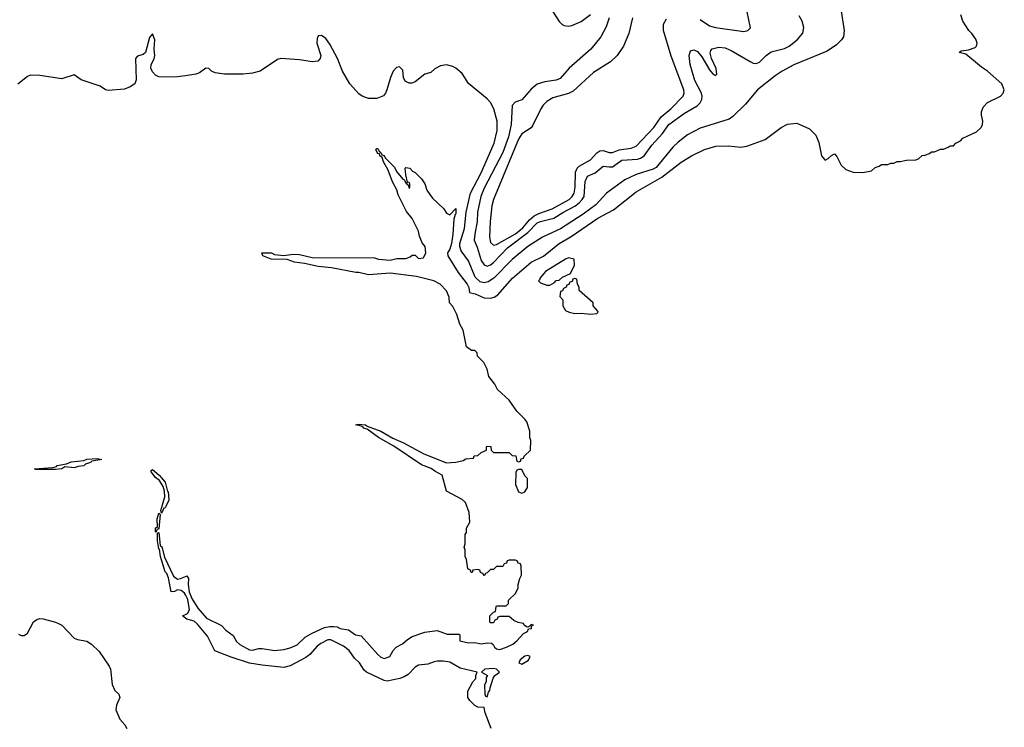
# Model space of a CAD drawing. Header units: inches. Extents: x 884549 to 1028252, y 526810 to 653624.
# Tile 534 of 656: x 938941 to 945235, y 614519 to 619039. Entities that reach past the tile are written whole.
import ezdxf

# ---------------------------------------------------------------- set-up
doc = ezdxf.new("R2010")
doc.units = ezdxf.units.IN
doc.header["$MEASUREMENT"] = 0
doc.layers.add('A9631', color=7, linetype='Continuous')
doc.layers.add('A9641', color=7, linetype='Continuous')

msp = doc.modelspace()

# ---------------------------------------------------------------- linework, layer by layer
at = {"layer": 'A9631', "color": 5}
for points, elevation in [([(940000, 618680.4), (939950, 618673.4), (939850.8, 618670.7), (939830, 618674.8), (939810, 618685.4), (939790, 618706.4), (939780.1, 618730), (939781.3, 618750), (939800.6, 618790), (939804.5, 618810), (939800.8, 618850), (939805.6, 618910), (939790, 618948.2), (939770, 618925.3), (939744.8, 618830), (939730, 618815.8), (939694.7, 618805.3), (939681.8, 618790), (939684.9, 618655.1), (939677.2, 618630), (939647.8, 618610), (939610, 618595), (939505.8, 618585.8), (939490, 618591), (939454.4, 618614.4), (939333.7, 618653.7), (939290, 618686), (939210, 618661.6), (939070, 618682.4), (939010, 618684), (938990, 618676), (938930, 618627.7)], 2080), ([(940000, 615365.2), (939994.9, 615374.9), (939973.3, 615393.3), (939950, 615397.4), (939930, 615386.6), (939910, 615384), (939892.9, 615472.9), (939880.7, 615500.7), (939870, 615512.7), (939840.4, 615610), (939835.5, 615655.5), (939830, 615659), (939821.6, 615710), (939822, 615758), (939830, 615762), (939839.8, 615679.8), (939850, 615670.6), (939866.4, 615606.4), (939923.7, 615483.7), (939950, 615464.9), (939970, 615468.4), (940000, 615481.9)], 2060), ([(938933.6, 615113.6), (938950, 615104), (938970, 615105.4), (938990, 615119.6), (939030, 615192.9), (939050, 615208.3), (939070, 615213.2), (939090, 615212.1), (939170, 615191.2), (939190, 615181.8), (939211, 615170), (939288.9, 615088.9), (939310, 615079.8), (939370, 615069.8), (939399.7, 615050), (939450, 615002.4), (939512, 614910), (939520.9, 614890), (939532.9, 614792.9), (939550, 614754), (939575.1, 614730), (939581.2, 614710), (939560.2, 614659.8), (939556, 614630), (939580.9, 614570), (939613.4, 614533.4), (939626.6, 614510)], 2080), ([(940000, 615216.3), (939981.2, 615230), (940000, 615239.4)], 2060)]:
    msp.add_lwpolyline(points, dxfattribs=dict(at, elevation=elevation))
at = {"layer": 'A9631', "color": 5, "elevation": 2060}
for points in [[(939290, 616176.3), (939230, 616181.5), (939210, 616169.9), (939170, 616165.5), (939044.5, 616164.5), (939035.3, 616170), (939150, 616177.6), (939175.6, 616184.4), (939181.2, 616190), (939239.3, 616200.7), (939270, 616213.9), (939350, 616222.3), (939370, 616232.3), (939435.5, 616235.5), (939466, 616230), (939401.6, 616218.4), (939394, 616210), (939361.5, 616198.5), (939350, 616189.9), (939314.9, 616185.1)], [(939847.3, 615887.3), (939842.7, 615902.7), (939868, 615990), (939867.3, 616027.3), (939857.5, 616057.5), (939835.1, 616095.1), (939810, 616114), (939780.5, 616150), (939781.1, 616158.9), (939790, 616165.5), (939832.9, 616130), (939870, 616084.9), (939886, 616026), (939890, 616024.7), (939893.4, 615970), (939875.6, 615930), (939870, 615920.7), (939862.3, 615917.7), (939850, 615889.3)], [(939814, 615766), (939810, 615768), (939810, 615792), (939822, 615798), (939820.5, 615850), (939830, 615886.8), (939838.8, 615878.8), (939830, 615786), (939818, 615782)]]:
    msp.add_lwpolyline(points, close=True, dxfattribs=at)
at = {"layer": 'A9641', "color": 5}
for points, elevation in [([(944193.3, 619093.3), (944212.5, 618970), (944206.7, 618930), (944194.2, 618910), (944162.6, 618877.4), (944103, 618837), (943890, 618750.5), (943815, 618710), (943770, 618679.4), (943657.5, 618590), (943581.7, 618498.3), (943499.4, 618420.6), (943475.9, 618404.1), (943290, 618345.3), (943210, 618304.2), (943150, 618256.6), (943116.3, 618223.7), (943010, 618095), (942990, 618084.5), (942882.5, 618050), (942810, 618016), (942692.8, 617930), (942623.3, 617856.7), (942543.6, 617796.4), (942397.3, 617702.7), (942282.9, 617650), (942190, 617590.6), (942090, 617506.3), (941972.3, 617387.7), (941935.1, 617364.9), (941910, 617358.4), (941883.7, 617363.7), (941853.5, 617393.5), (941810, 617498.5), (941762.7, 617562.7), (941754.4, 617590), (941754.4, 617610), (941785.2, 617705.2), (941795.5, 617810), (941822.9, 617930), (941890, 618060.8), (941974.9, 618250), (941992.8, 618330), (941992.3, 618390), (941971.8, 618470), (941950, 618510.1), (941930, 618533.8), (941810, 618632.2), (941770, 618696.1), (941730.1, 618730.1), (941710, 618740.7), (941670, 618751.1), (941630, 618744.4), (941595.6, 618724.4), (941570, 618701.6), (941530, 618690.6), (941470, 618642), (941447, 618633), (941430, 618632.7), (941405.5, 618645.5), (941394.4, 618670), (941390, 618716), (941370, 618737.3), (941350, 618733.4), (941328.2, 618710), (941311.1, 618670), (941287.7, 618590), (941279.8, 618570), (941266.8, 618553.2), (941225.1, 618534.9), (941170, 618535.6), (941131.3, 618550), (941110, 618565.1), (941051.8, 618630), (941003.6, 618710), (940972.2, 618790), (940922.7, 618882.7), (940898.5, 618918.5), (940870, 618938.3), (940850, 618935.3), (940842, 618918), (940841, 618890), (940865.7, 618810), (940862.2, 618790), (940846.5, 618773.5), (940810, 618770.7), (940730, 618782.1), (940610, 618790.2), (940590, 618784), (940479.3, 618710), (940430, 618697.1), (940370, 618690.1), (940250, 618691.2), (940190, 618698.8), (940167.7, 618710), (940150, 618726.7), (940130, 618728.2), (940090, 618699.8), (940067.3, 618690), (940000, 618680.4)], 2080), ([(940000, 615481.9), (940010, 615486.4), (940019.1, 615470), (940018, 615430), (940023.4, 615383.4), (940041, 615341), (940079.9, 615279.9), (940136.2, 615216.2), (940230, 615168.4), (940258.8, 615138.8), (940304.8, 615104.8), (940327.5, 615067.5), (940347.6, 615047.6), (940410, 615014.4), (940430, 615012), (940470, 615021.5), (940490, 615021.5), (940570, 615010.2), (940630, 615015.9), (940670, 615026.5), (940713.8, 615046.2), (940766.2, 615093.8), (940810, 615120.2), (940890, 615155.3), (940922.8, 615162.8), (940950, 615163.1), (940970, 615160.5), (940990, 615150.8), (941042, 615142), (941086.8, 615110), (941123.4, 615103.4), (941230, 614983.8), (941250, 614966.4), (941270, 614957.3), (941308, 614970), (941328, 615010), (941348, 615030), (941388.9, 615051.1), (941420.2, 615079.8), (941450, 615098), (941530, 615126), (941610, 615138), (941672.7, 615112.7), (941750, 615114), (941754, 615110), (941754, 615070), (941810, 615058), (941850, 615061), (941890, 615052), (941930, 615058), (941956.9, 615056.9), (941968, 615048), (941975.5, 615030), (941990, 615020.3), (942010, 615016.5), (942054, 615030), (942094.3, 615050), (942119.6, 615070), (942162.7, 615117.3), (942188, 615130), (942192.9, 615147.1), (942212, 615150), (942213.6, 615166.4), (942226, 615170), (942210, 615175.3), (942198, 615162), (942190, 615158), (942180.4, 615160.4), (942166, 615170), (942162, 615182), (942128.4, 615188.4), (942100.4, 615200.4), (942070, 615226), (942010, 615226), (941998, 615222), (941994, 615210), (941978, 615202), (941970, 615186), (941950, 615186), (941946, 615190), (941946, 615230), (941970, 615254), (941982, 615258), (941986, 615290), (941990, 615294), (942050, 615294), (942066, 615310), (942066, 615330), (942110, 615374), (942128, 615410), (942128, 615430), (942138, 615470), (942148, 615490), (942147.3, 615547.3), (942142, 615562), (942128, 615568), (942122, 615582), (942110, 615586), (942070, 615586), (942058, 615582), (942052.7, 615567.3), (942038, 615562), (942030, 615546), (941990, 615546), (941970, 615526), (941950, 615526), (941930, 615506), (941918, 615502), (941910, 615486), (941902, 615502), (941887.3, 615507.3), (941882, 615522), (941870, 615526), (941838, 615522), (941832.7, 615507.3), (941827.3, 615507.3), (941822, 615522), (941806, 615530), (941798, 615590), (941788, 615610), (941788, 615650), (941782, 615670), (941788, 615690), (941788, 615750), (941796.4, 615763.6), (941798, 615790), (941818, 615830), (941815.3, 615890), (941790, 615955.3), (941770, 615974), (941670, 616028), (941642, 616130), (941593.8, 616153.8), (941571.1, 616171.1), (941510, 616196.2), (941333.7, 616313.7), (941234.5, 616370), (941162.4, 616422.4), (941139, 616430), (941136.5, 616436.5), (941123.2, 616443.2), (941088, 616450), (941104.5, 616455.5), (941151.4, 616451.4), (941162, 616442), (941250.3, 616410.3), (941326, 616366), (941394.8, 616334.8), (941524.5, 616264.5), (941670, 616208.5), (941728.4, 616211.6), (941776.4, 616223.6), (941792.7, 616232.7), (941842, 616238), (941847.3, 616252.7), (941870, 616254), (941890, 616274), (941926, 616290), (941926, 616310), (941930, 616314), (941952.7, 616312.7), (941954, 616290), (941970, 616274), (942070, 616274), (942090, 616254), (942112, 616252), (942118, 616218), (942130, 616214), (942142, 616218), (942147.3, 616232.7), (942162, 616238), (942166, 616250), (942206, 616290), (942208, 616350), (942202, 616370), (942202, 616410), (942182, 616470), (942170, 616488), (942118, 616538), (942070, 616608), (941996.4, 616676.4), (941978, 616710), (941940.2, 616760.2), (941930, 616806), (941908.4, 616848.4), (941868, 616890), (941866, 616910), (941850, 616926), (941830, 616926), (941798, 616950), (941775.5, 617055.5), (941754.6, 617094.6), (941734.6, 617154.6), (941710, 617206), (941688, 617230), (941687.3, 617267.3), (941670, 617306), (941628.7, 617350), (941588.7, 617370), (941477.4, 617397.4), (941310, 617420.4), (941170, 617408.7), (941110, 617424), (941090, 617424), (940934.7, 617454.7), (940850, 617462), (940762.4, 617482.4), (940698, 617490), (940650, 617506.6), (940548, 617510), (940495.3, 617530), (940488, 617550), (940550, 617550.3), (940570, 617538.8), (940630, 617533.4), (940690, 617541.3), (940730, 617538.7), (940810, 617519.5), (941210, 617518), (941234, 617510), (941310, 617502.8), (941352.7, 617512.7), (941410, 617514), (941436.4, 617523.6), (941450, 617534), (941470, 617534), (941490, 617514), (941522, 617518), (941538, 617550), (941533.2, 617590), (941513.2, 617613.2), (941496.5, 617656.5), (941490, 617688), (941450, 617769), (941414.2, 617814.2), (941360.7, 617920.7), (941351.2, 617951.2), (941323.3, 618003.3), (941296.9, 618076.9), (941266.6, 618130), (941258, 618158), (941244, 618170), (941242, 618182), (941230, 618184), (941225.2, 618190), (941218, 618210), (941223.1, 618216.9), (941230, 618216), (941238, 618198), (941250, 618191), (941255.3, 618175.3), (941270.4, 618170.4), (941276.8, 618156.8), (941336.7, 618096.7), (941350.8, 618070), (941390, 618021), (941398.8, 618018.8), (941410, 617994), (941418, 617998), (941414, 617990), (941424.7, 617984.7), (941430, 617962), (941435.3, 617964.7), (941434, 617990), (941430, 617998), (941420.4, 618000.4), (941408.9, 618048.9), (941406, 618090), (941410, 618094), (941434, 618090), (941451.6, 618071.6), (941470, 618062), (941510, 618022), (941531.3, 617990), (941544.7, 617950), (941562, 617922), (941579.6, 617899.6), (941650, 617832), (941670, 617802), (941690, 617792), (941730, 617832), (941730, 617798), (941724.7, 617795.3), (941716.4, 617763.6), (941710, 617668), (941700.7, 617610), (941690, 617572.7), (941675.5, 617550), (941678.7, 617530), (941743.5, 617423.5), (941802, 617350), (941811.5, 617328.4), (941816, 617296), (941851.7, 617288.3), (941910, 617263), (941950, 617259.8), (941973.1, 617266.9), (941998, 617282), (942092.4, 617387.6), (942211.1, 617488.9), (942290, 617527.4), (942389.6, 617610), (942466.2, 617653.8), (942636.4, 617770), (942736.2, 617823.8), (942881.8, 617938.2), (943046.9, 618033.1), (943170, 618128.8), (943235.1, 618170), (943319, 618210), (943391.7, 618231.7), (943470, 618233.1), (943550, 618223.7), (943590, 618231.7), (943706, 618274), (943808.7, 618350), (943850, 618371), (943910, 618378), (943990, 618342), (944030, 618302), (944050, 618254), (944066, 618170), (944085.4, 618145.4), (944090, 618142), (944110, 618151.3), (944130, 618171.3), (944150, 618182), (944165.4, 618165.4), (944192, 618110), (944222, 618082), (944270, 618064.7), (944330, 618062), (944387.3, 618072.7), (944410, 618094), (944436.4, 618103.6), (944450, 618114), (944490, 618114), (944510, 618122), (944530, 618122), (944550, 618132), (944570, 618132), (944610, 618142), (944670, 618144.7), (944686, 618150), (944710, 618172), (944727.3, 618172.7), (944756.4, 618183.6), (944770, 618194), (944790, 618194), (944828.4, 618211.6), (944847.3, 618212.7), (944876.4, 618223.6), (944890, 618234), (944910, 618234), (944926, 618250), (944954.6, 618265.4), (944970, 618282), (945058, 618322), (945088, 618350), (945095.3, 618370), (945098, 618390), (945088.7, 618430), (945088.7, 618450), (945100.2, 618479.8), (945128, 618510), (945210, 618551.3), (945228.7, 618570), (945235.3, 618590), (945219.3, 618630), (945127, 618710), (945090, 618735.6), (944990, 618819.3), (944946, 618830), (944960.4, 618839.6), (945006.8, 618846.8), (945050, 618862), (945058, 618870), (945062, 618890), (945053.6, 618913.6), (945028.7, 618950), (945008.7, 618970), (944969.3, 619029.3), (944958, 619070)], 2060), ([(942709.3, 619050), (942690, 618993.3), (942655.9, 618930), (942591.2, 618850), (942452.9, 618730), (942397, 618663), (942370, 618651.6), (942297, 618643), (942250, 618627.4), (942210, 618595), (942150, 618526.4), (942107.4, 618512.6), (942090.2, 618489.8), (942082.2, 618370), (942065.2, 618290), (942030, 618190), (941910, 617963.2), (941889.8, 617910), (941866.8, 617810), (941865.7, 617750), (941849.5, 617669.5), (941847.3, 617630), (941865.8, 617585.8), (941890, 617499.6), (941910, 617472.4), (941930, 617465.1), (941950, 617473.4), (941970, 617488.8), (942059.5, 617580.5), (942190, 617680.1), (942250, 617740.7), (942270, 617750), (942356.2, 617770), (942413, 617807), (942490, 617848.6), (942518.2, 617870), (942537.4, 617890), (942548.6, 617910), (942555.2, 618004.8), (942570, 618038.4), (942619.7, 618060.3), (942670, 618104.2), (942710, 618098.2), (942730, 618099.9), (942790, 618140.9), (942890, 618148), (942910, 618154.4), (942932.2, 618170), (942982.4, 618237.6), (943050, 618311), (943091.3, 618368.6), (943190, 618442.6), (943270.9, 618489.1), (943290, 618507.2), (943301.4, 618530), (943304, 618550), (943300.5, 618570), (943257.2, 618650), (943228.1, 618751.9), (943220.3, 618810), (943230, 618839.3), (943250, 618846.7), (943274.8, 618834.8), (943301.3, 618801.3), (943350, 618718.8), (943370, 618695.8), (943390, 618683.1), (943397.4, 618690), (943392.6, 618727.4), (943364, 618790), (943354.7, 618825.3), (943358.5, 618841.5), (943367.3, 618852.7), (943410, 618863.8), (943450, 618858.7), (943490, 618842.6), (943610, 618771.4), (943630, 618761.7), (943650, 618759.1), (943670, 618767.4), (943712.7, 618810), (943745.4, 618834.6), (943830, 618855), (943859.8, 618870), (943910.7, 618910), (943947, 618953), (943953.2, 618990), (943943.7, 619030), (943924.4, 619064.4)], 2120), ([(942337, 619110), (942390, 619028), (942408.1, 619008.1), (942421.4, 619001.4), (942450, 618998.6), (942470, 619001.8), (942530, 619027), (942590, 619072.8)], 2120), ([(943290, 619040.2), (943350, 618999.7), (943388.8, 618988.8), (943570, 618964.4), (943595.3, 618970), (943612.1, 618987.9), (943591.1, 619090)], 2140), ([(942857.8, 619050), (942835.6, 618950), (942800.2, 618870), (942761.1, 618810), (942718.5, 618770), (942610, 618700.6), (942478.2, 618581.8), (942450, 618567.7), (942350, 618540.5), (942310, 618515.9), (942287.2, 618492.8), (942272.7, 618470), (942220, 618360), (942210, 618348.5), (942151.7, 618310), (942130, 618276.4), (941970.2, 617890.2), (941958.4, 617850), (941947.8, 617750), (941945, 617650), (941950, 617616.3), (941970, 617599), (941990, 617603.8), (942110, 617672), (942157.1, 617710), (942200.2, 617759.8), (942230, 617786.7), (942259.2, 617800.8), (942345.7, 617830), (942452.7, 617890), (942473.6, 617910), (942485.1, 617930), (942492.5, 617970), (942494.8, 618065.2), (942505.7, 618090), (942517.4, 618102.6), (942590, 618143.8), (942630, 618187.4), (942650, 618200.3), (942670, 618203.4), (942710, 618190.7), (942730, 618190.6), (942773.5, 618206.5), (942850, 618217.5), (942881.4, 618230), (942995.2, 618350), (943041.1, 618418.9), (943103.7, 618470), (943181.5, 618550), (943188.7, 618570), (943186, 618590), (943105.7, 618805.7), (943055.8, 618970), (943056.8, 619010), (943076.1, 619043.9)], 2140), ([(940000, 615239.4), (940013.7, 615246.3), (940026, 615270), (940015.6, 615335.6), (940000, 615365.2)], 2060), ([(941955.4, 614510), (941917.2, 614610), (941910, 614646), (941870, 614648), (941850, 614658), (941818, 614690), (941806, 614710), (941806, 614750), (941838, 614810), (941858, 614830), (941858, 614850), (941866, 614870), (941757, 614897), (941690, 614933.8), (941650, 614940.3), (941610, 614940.3), (941590, 614937.6), (941550, 614921.7), (941490, 614914.6), (941470, 614903.8), (941423.6, 614856.4), (941399.6, 614840.4), (941370.2, 614829.8), (941290, 614813.6), (941270, 614817.4), (941158, 614870), (941142.7, 614882.7), (941113, 614930), (941080.6, 614960.6), (941046.6, 615010), (941010, 615036.8), (940930, 615076.5), (940910, 615076.8), (940865.3, 615054.7), (940842.4, 615037.6), (940795.4, 614984.6), (940770, 614964.4), (940670, 614912), (940630, 614901.5), (940490, 614914.6), (940409.1, 614929.1), (940293.3, 614966.7), (940187.6, 615007.6), (940141, 615101), (940077.5, 615177.5), (940056.8, 615196.8), (940008.7, 615210), (940000, 615216.3)], 2060)]:
    msp.add_lwpolyline(points, dxfattribs=dict(at, elevation=elevation))
at = {"layer": 'A9641', "color": 5, "elevation": 2060}
for points in [[(942450, 617517.2), (942430, 617509.2), (942303.1, 617430), (942268, 617390), (942264.5, 617375.5), (942258, 617370), (942270, 617358), (942310, 617342), (942330, 617342), (942360.4, 617359.6), (942370, 617372), (942390, 617374), (942410, 617394), (942462, 617418), (942488, 617470), (942486, 617510)], [(942490, 617386), (942478, 617382), (942472.7, 617367.3), (942458, 617362), (942452, 617348), (942438, 617342), (942434, 617330), (942418, 617322), (942410, 617306), (942398, 617302), (942394, 617270), (942414, 617250), (942414, 617210), (942430, 617182), (942454, 617170), (942490, 617161), (942530, 617164.7), (942590, 617158), (942630, 617162), (942638, 617170), (942636.4, 617176.4), (942606, 617210), (942606, 617230), (942518, 617310), (942518, 617330), (942506, 617350), (942502, 617382)], [(942150, 616166), (942130, 616166), (942118, 616162), (942112.7, 616147.3), (942111.3, 616070), (942130, 616022), (942150, 616014), (942170, 616022), (942188, 616050), (942187.3, 616107.3), (942170, 616126)], [(942190, 614978), (942170, 614973.1), (942140.4, 614950), (942132, 614930), (942150, 614922.8), (942193, 614947), (942203.7, 614970)], [(941970, 614893.5), (941914, 614890), (941894, 614870), (941932, 614850), (941923.6, 614836.4), (941922, 614810), (941912, 614790), (941914, 614730), (941918, 614718), (941930, 614714), (941938, 614742), (941947.3, 614752.7), (941948.4, 614771.6), (941968.4, 614831.6), (941978, 614850), (942008, 614870), (941988.7, 614890)]]:
    msp.add_lwpolyline(points, close=True, dxfattribs=at)

doc.saveas('drawing.dxf')
